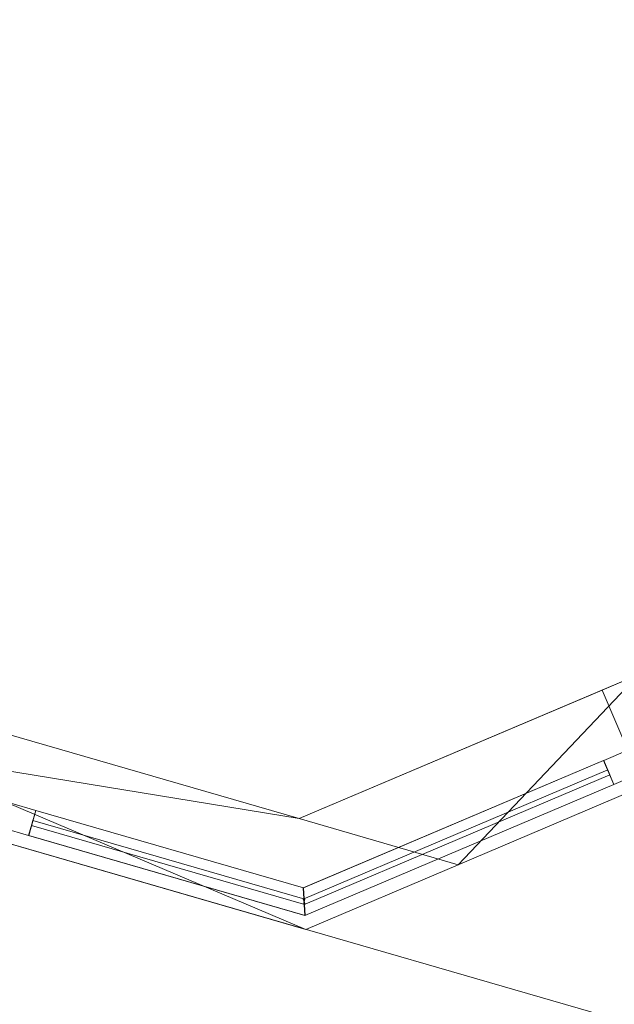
# Model space of a CAD drawing. Header units: millimetres. Extents: x -430348 to -225823, y -86243 to 5084.
# Tile 916 of 1056: x -297492 to -296354, y -76951 to -75067. Entities that reach past the tile are written whole.
import ezdxf

# ---------------------------------------------------------------- set-up
doc = ezdxf.new("R2010")
doc.units = ezdxf.units.MM
for name, color, linetype, lineweight in [('A-GLAZ-CURT', 52, 'Continuous', 9), ('A-GLAZ-CWMG', 51, 'Continuous', 9), ('A-ROOF', 132, 'Continuous', 9), ('A-WALL', 113, 'Continuous', 9)]:
    doc.layers.add(name, color=color, linetype=linetype, lineweight=lineweight)

# ---------------------------------------------------------------- blocks, each defined once
blk = doc.blocks.new('Rectangular Mullion - 50mm x 50mm-1638589-_3D_ Copy 1')
at = {"layer": 'A-GLAZ-CWMG'}
mesh = blk.add_polyface(dxfattribs=at)
corners = [(0, 25, -541.8), (0, -25, -541.8), (-50, -25, -541.8), (-50, 25, -541.8)]
mesh.append_faces([[corners[k] for k in face] for face in [(3, 0, 1, 2)]])
mesh = blk.add_polyface(dxfattribs=at)
corners = [(-50, 25, 8.9), (0, 25, 8.9), (0, 25, -541.8), (-50, 25, -541.8)]
mesh.append_faces([[corners[k] for k in face] for face in [(0, 1, 2, 3)]])
mesh = blk.add_polyface(dxfattribs=at)
corners = [(-50, -25, -8.9), (-50, 25, 8.9), (-50, 25, -541.8), (-50, -25, -541.8)]
mesh.append_faces([[corners[k] for k in face] for face in [(0, 1, 2, 3)]])
mesh = blk.add_polyface(dxfattribs=at)
corners = [(0, 25, 8.9), (-50, 25, 8.9), (-50, -25, -8.9), (0, -25, -8.9)]
mesh.append_faces([[corners[k] for k in face] for face in [(3, 0, 1, 2)]])
mesh = blk.add_polyface(dxfattribs=at)
corners = [(0, 25, 8.9), (0, -25, -8.9), (0, -25, -541.8), (0, 25, -541.8)]
mesh.append_faces([[corners[k] for k in face] for face in [(3, 0, 1, 2)]])
mesh = blk.add_polyface(dxfattribs=at)
corners = [(0, -25, -8.9), (-50, -25, -8.9), (-50, -25, -541.8), (0, -25, -541.8)]
mesh.append_faces([[corners[k] for k in face] for face in [(3, 0, 1, 2)]])
blk = doc.blocks.new('System Panel - Glazed-1638090-_3D_ Copy 1')
at = {"layer": 'A-GLAZ-CURT', "transparency": 33554471}
mesh = blk.add_polyface(dxfattribs=at)
corners = [(-316.7, 5), (-316.7, 5, 865), (316.7, 5, 865), (316.7, 5)]
mesh.append_faces([[corners[k] for k in face] for face in [(2, 3, 0, 1)]])
mesh = blk.add_polyface(dxfattribs=at)
corners = [(316.7, -5), (-316.7, -5), (-316.7, 5), (316.7, 5)]
mesh.append_faces([[corners[k] for k in face] for face in [(3, 0, 1, 2)]])
mesh = blk.add_polyface(dxfattribs=at)
corners = [(-316.7, -5, 865), (316.7, -5, 865), (316.7, 5, 865), (-316.7, 5, 865)]
mesh.append_faces([[corners[k] for k in face] for face in [(0, 1, 2, 3)]])
mesh = blk.add_polyface(dxfattribs=at)
corners = [(-316.7, -5), (-316.7, -5, 865), (-316.7, 5, 865), (-316.7, 5)]
mesh.append_faces([[corners[k] for k in face] for face in [(0, 1, 2, 3)]])
mesh = blk.add_polyface(dxfattribs=at)
corners = [(316.7, -5, 865), (316.7, -5), (316.7, 5), (316.7, 5, 865)]
mesh.append_faces([[corners[k] for k in face] for face in [(0, 1, 2, 3)]])
mesh = blk.add_polyface(dxfattribs=at)
corners = [(-316.7, -5), (316.7, -5), (316.7, -5, 865), (-316.7, -5, 865)]
mesh.append_faces([[corners[k] for k in face] for face in [(3, 0, 1, 2)]])
blk = doc.blocks.new('Rectangular Mullion - 50mm x 50mm-1638590-_3D_ Copy 1')
at = {"layer": 'A-GLAZ-CWMG'}
mesh = blk.add_polyface(dxfattribs=at)
corners = [(0, 25), (-50, 25), (-50, -25), (0, -25)]
mesh.append_faces([[corners[k] for k in face] for face in [(3, 0, 1, 2)]])
mesh = blk.add_polyface(dxfattribs=at)
corners = [(-50, 25), (0, 25), (0, 25, -642.3), (-50, 25, -642.3)]
mesh.append_faces([[corners[k] for k in face] for face in [(0, 1, 2, 3)]])
mesh = blk.add_polyface(dxfattribs=at)
corners = [(-50, -25), (-50, 25), (-50, 25, -642.3), (-50, -25, -624.5)]
mesh.append_faces([[corners[k] for k in face] for face in [(3, 0, 1, 2)]])
mesh = blk.add_polyface(dxfattribs=at)
corners = [(0, 25, -642.3), (0, -25, -624.5), (-50, -25, -624.5), (-50, 25, -642.3)]
mesh.append_faces([[corners[k] for k in face] for face in [(3, 0, 1, 2)]])
mesh = blk.add_polyface(dxfattribs=at)
corners = [(0, 25), (0, -25), (0, -25, -624.5), (0, 25, -642.3)]
mesh.append_faces([[corners[k] for k in face] for face in [(0, 1, 2, 3)]])
mesh = blk.add_polyface(dxfattribs=at)
corners = [(0, -25), (-50, -25), (-50, -25, -624.5), (0, -25, -624.5)]
mesh.append_faces([[corners[k] for k in face] for face in [(0, 1, 2, 3)]])
blk = doc.blocks.new('Rectangular Mullion - 50mm x 50mm-543972-_3D_ Copy 1')
at = {"layer": 'A-GLAZ-CWMG'}
mesh = blk.add_polyface(dxfattribs=at)
corners = [(0, 25), (-50, 25), (-50, -25), (0, -25)]
mesh.append_faces([[corners[k] for k in face] for face in [(3, 0, 1, 2)]])
mesh = blk.add_polyface(dxfattribs=at)
corners = [(-50, 25), (0, 25), (0, 25, -940), (-50, 25, -940)]
mesh.append_faces([[corners[k] for k in face] for face in [(0, 1, 2, 3)]])
mesh = blk.add_polyface(dxfattribs=at)
corners = [(-50, -25), (-50, 25), (-50, 25, -940), (-50, -25, -940)]
mesh.append_faces([[corners[k] for k in face] for face in [(0, 1, 2, 3)]])
mesh = blk.add_polyface(dxfattribs=at)
corners = [(0, 25), (0, -25), (0, -25, -940), (0, 25, -940)]
mesh.append_faces([[corners[k] for k in face] for face in [(0, 1, 2, 3)]])
mesh = blk.add_polyface(dxfattribs=at)
corners = [(0, -25), (-50, -25), (-50, -25, -940), (0, -25, -940)]
mesh.append_faces([[corners[k] for k in face] for face in [(0, 1, 2, 3)]])
blk = doc.blocks.new('Rectangular Mullion - 50mm x 50mm-1638598-_3D_ Copy 1')
at = {"layer": 'A-GLAZ-CWMG'}
mesh = blk.add_polyface(dxfattribs=at)
corners = [(0, 25, -633.4), (0, -25, -633.4), (-50, -25, -633.4), (-50, 25, -633.4)]
mesh.append_faces([[corners[k] for k in face] for face in [(0, 1, 2, 3)]])
mesh = blk.add_polyface(dxfattribs=at)
corners = [(-50, 25, 8.9), (0, 25, 8.9), (0, 25, -633.4), (-50, 25, -633.4)]
mesh.append_faces([[corners[k] for k in face] for face in [(0, 1, 2, 3)]])
mesh = blk.add_polyface(dxfattribs=at)
corners = [(-50, -25, -8.9), (-50, 25, 8.9), (-50, 25, -633.4), (-50, -25, -633.4)]
mesh.append_faces([[corners[k] for k in face] for face in [(0, 1, 2, 3)]])
mesh = blk.add_polyface(dxfattribs=at)
corners = [(0, 25, 8.9), (-50, 25, 8.9), (-50, -25, -8.9), (0, -25, -8.9)]
mesh.append_faces([[corners[k] for k in face] for face in [(3, 0, 1, 2)]])
mesh = blk.add_polyface(dxfattribs=at)
corners = [(0, 25, 8.9), (0, -25, -8.9), (0, -25, -633.4), (0, 25, -633.4)]
mesh.append_faces([[corners[k] for k in face] for face in [(3, 0, 1, 2)]])
mesh = blk.add_polyface(dxfattribs=at)
corners = [(0, -25, -8.9), (-50, -25, -8.9), (-50, -25, -633.4), (0, -25, -633.4)]
mesh.append_faces([[corners[k] for k in face] for face in [(0, 1, 2, 3)]])
blk = doc.blocks.new('System Panel - Glazed-1638091-_3D_ Copy 1')
at = {"layer": 'A-GLAZ-CURT', "transparency": 33554471}
mesh = blk.add_polyface(dxfattribs=at)
corners = [(-316.7, 5), (-316.7, 5, 325), (316.7, 5, 325), (316.7, 5)]
mesh.append_faces([[corners[k] for k in face] for face in [(2, 3, 0, 1)]])
mesh = blk.add_polyface(dxfattribs=at)
corners = [(316.7, -5), (-316.7, -5), (-316.7, 5), (316.7, 5)]
mesh.append_faces([[corners[k] for k in face] for face in [(3, 0, 1, 2)]])
mesh = blk.add_polyface(dxfattribs=at)
corners = [(-316.7, -5, 325), (316.7, -5, 325), (316.7, 5, 325), (-316.7, 5, 325)]
mesh.append_faces([[corners[k] for k in face] for face in [(0, 1, 2, 3)]])
mesh = blk.add_polyface(dxfattribs=at)
corners = [(-316.7, -5), (-316.7, -5, 325), (-316.7, 5, 325), (-316.7, 5)]
mesh.append_faces([[corners[k] for k in face] for face in [(3, 0, 1, 2)]])
mesh = blk.add_polyface(dxfattribs=at)
corners = [(316.7, -5, 325), (316.7, -5), (316.7, 5), (316.7, 5, 325)]
mesh.append_faces([[corners[k] for k in face] for face in [(3, 0, 1, 2)]])
mesh = blk.add_polyface(dxfattribs=at)
corners = [(-316.7, -5), (316.7, -5), (316.7, -5, 325), (-316.7, -5, 325)]
mesh.append_faces([[corners[k] for k in face] for face in [(3, 0, 1, 2)]])
blk = doc.blocks.new('Rectangular Mullion - 50mm x 50mm-543974-_3D_ Copy 1')
at = {"layer": 'A-GLAZ-CWMG'}
mesh = blk.add_polyface(dxfattribs=at)
corners = [(0, 25, -400), (0, -25, -400), (-50, -25, -400), (-50, 25, -400)]
mesh.append_faces([[corners[k] for k in face] for face in [(3, 0, 1, 2)]])
mesh = blk.add_polyface(dxfattribs=at)
corners = [(-50, 25), (0, 25), (0, 25, -400), (-50, 25, -400)]
mesh.append_faces([[corners[k] for k in face] for face in [(0, 1, 2, 3)]])
mesh = blk.add_polyface(dxfattribs=at)
corners = [(-50, -25), (-50, 25), (-50, 25, -400), (-50, -25, -400)]
mesh.append_faces([[corners[k] for k in face] for face in [(0, 1, 2, 3)]])
mesh = blk.add_polyface(dxfattribs=at)
corners = [(0, 25), (0, -25), (0, -25, -400), (0, 25, -400)]
mesh.append_faces([[corners[k] for k in face] for face in [(0, 1, 2, 3)]])
mesh = blk.add_polyface(dxfattribs=at)
corners = [(0, -25), (-50, -25), (-50, -25, -400), (0, -25, -400)]
mesh.append_faces([[corners[k] for k in face] for face in [(0, 1, 2, 3)]])
blk = doc.blocks.new('Rectangular Mullion - 50mm x 50mm-1638600-_3D_ Copy 1')
at = {"layer": 'A-GLAZ-CWMG'}
mesh = blk.add_polyface(dxfattribs=at)
corners = [(25, 25), (-25, 25), (-25, -25), (25, -25)]
mesh.append_faces([[corners[k] for k in face] for face in [(2, 3, 0, 1)]])
mesh = blk.add_polyface(dxfattribs=at)
corners = [(-25, 25), (25, 25), (25, 25, -642.3), (-25, 25, -642.3)]
mesh.append_faces([[corners[k] for k in face] for face in [(0, 1, 2, 3)]])
mesh = blk.add_polyface(dxfattribs=at)
corners = [(-25, -25), (-25, 25), (-25, 25, -642.3), (-25, -25, -624.5)]
mesh.append_faces([[corners[k] for k in face] for face in [(3, 0, 1, 2)]])
mesh = blk.add_polyface(dxfattribs=at)
corners = [(25, 25, -642.3), (25, -25, -624.5), (-25, -25, -624.5), (-25, 25, -642.3)]
mesh.append_faces([[corners[k] for k in face] for face in [(3, 0, 1, 2)]])
mesh = blk.add_polyface(dxfattribs=at)
corners = [(25, 25), (25, -25), (25, -25, -624.5), (25, 25, -642.3)]
mesh.append_faces([[corners[k] for k in face] for face in [(0, 1, 2, 3)]])
mesh = blk.add_polyface(dxfattribs=at)
corners = [(25, -25), (-25, -25), (-25, -25, -624.5), (25, -25, -624.5)]
mesh.append_faces([[corners[k] for k in face] for face in [(0, 1, 2, 3)]])
blk = doc.blocks.new('System Panel - Glazed-1638083-_3D_ Copy 1')
at = {"layer": 'A-GLAZ-CURT', "transparency": 33554471}
mesh = blk.add_polyface(dxfattribs=at)
corners = [(-270.9, 5), (-270.9, 5, 865), (270.9, 5, 865), (270.9, 5)]
mesh.append_faces([[corners[k] for k in face] for face in [(2, 3, 0, 1)]])
mesh = blk.add_polyface(dxfattribs=at)
corners = [(270.9, -5), (-270.9, -5), (-270.9, 5), (270.9, 5)]
mesh.append_faces([[corners[k] for k in face] for face in [(3, 0, 1, 2)]])
mesh = blk.add_polyface(dxfattribs=at)
corners = [(-270.9, -5, 865), (270.9, -5, 865), (270.9, 5, 865), (-270.9, 5, 865)]
mesh.append_faces([[corners[k] for k in face] for face in [(3, 0, 1, 2)]])
mesh = blk.add_polyface(dxfattribs=at)
corners = [(-270.9, -5), (-270.9, -5, 865), (-270.9, 5, 865), (-270.9, 5)]
mesh.append_faces([[corners[k] for k in face] for face in [(0, 1, 2, 3)]])
mesh = blk.add_polyface(dxfattribs=at)
corners = [(270.9, -5, 865), (270.9, -5), (270.9, 5), (270.9, 5, 865)]
mesh.append_faces([[corners[k] for k in face] for face in [(0, 1, 2, 3)]])
mesh = blk.add_polyface(dxfattribs=at)
corners = [(-270.9, -5), (270.9, -5), (270.9, -5, 865), (-270.9, -5, 865)]
mesh.append_faces([[corners[k] for k in face] for face in [(2, 3, 0, 1)]])
blk = doc.blocks.new('System Panel - Glazed-1638084-_3D_ Copy 1')
at = {"layer": 'A-GLAZ-CURT', "transparency": 33554471}
mesh = blk.add_polyface(dxfattribs=at)
corners = [(-270.9, 5), (-270.9, 5, 325), (270.9, 5, 325), (270.9, 5)]
mesh.append_faces([[corners[k] for k in face] for face in [(2, 3, 0, 1)]])
mesh = blk.add_polyface(dxfattribs=at)
corners = [(270.9, -5), (-270.9, -5), (-270.9, 5), (270.9, 5)]
mesh.append_faces([[corners[k] for k in face] for face in [(3, 0, 1, 2)]])
mesh = blk.add_polyface(dxfattribs=at)
corners = [(-270.9, -5, 325), (270.9, -5, 325), (270.9, 5, 325), (-270.9, 5, 325)]
mesh.append_faces([[corners[k] for k in face] for face in [(3, 0, 1, 2)]])
mesh = blk.add_polyface(dxfattribs=at)
corners = [(-270.9, -5), (-270.9, -5, 325), (-270.9, 5, 325), (-270.9, 5)]
mesh.append_faces([[corners[k] for k in face] for face in [(3, 0, 1, 2)]])
mesh = blk.add_polyface(dxfattribs=at)
corners = [(270.9, -5, 325), (270.9, -5), (270.9, 5), (270.9, 5, 325)]
mesh.append_faces([[corners[k] for k in face] for face in [(3, 0, 1, 2)]])
mesh = blk.add_polyface(dxfattribs=at)
corners = [(-270.9, -5), (270.9, -5), (270.9, -5, 325), (-270.9, -5, 325)]
mesh.append_faces([[corners[k] for k in face] for face in [(2, 3, 0, 1)]])
blk = doc.blocks.new('Rectangular Mullion - 50mm x 50mm-1638597-_3D_ Copy 1')
at = {"layer": 'A-GLAZ-CWMG'}
mesh = blk.add_polyface(dxfattribs=at)
corners = [(0, 25), (-50, 25), (-50, -25), (0, -25)]
mesh.append_faces([[corners[k] for k in face] for face in [(2, 3, 0, 1)]])
mesh = blk.add_polyface(dxfattribs=at)
corners = [(-50, 25), (0, 25), (0, 25, -550.7), (-50, 25, -550.7)]
mesh.append_faces([[corners[k] for k in face] for face in [(0, 1, 2, 3)]])
mesh = blk.add_polyface(dxfattribs=at)
corners = [(-50, -25), (-50, 25), (-50, 25, -550.7), (-50, -25, -533)]
mesh.append_faces([[corners[k] for k in face] for face in [(3, 0, 1, 2)]])
mesh = blk.add_polyface(dxfattribs=at)
corners = [(0, 25, -550.7), (0, -25, -533), (-50, -25, -533), (-50, 25, -550.7)]
mesh.append_faces([[corners[k] for k in face] for face in [(3, 0, 1, 2)]])
mesh = blk.add_polyface(dxfattribs=at)
corners = [(0, 25), (0, -25), (0, -25, -533), (0, 25, -550.7)]
mesh.append_faces([[corners[k] for k in face] for face in [(0, 1, 2, 3)]])
mesh = blk.add_polyface(dxfattribs=at)
corners = [(0, -25), (-50, -25), (-50, -25, -533), (0, -25, -533)]
mesh.append_faces([[corners[k] for k in face] for face in [(3, 0, 1, 2)]])
blk = doc.blocks.new('Rectangular Mullion - 50mm x 50mm-1638599-_3D_ Copy 1')
at = {"layer": 'A-GLAZ-CWMG'}
mesh = blk.add_polyface(dxfattribs=at)
corners = [(25, 25, -541.8), (25, -25, -541.8), (-25, -25, -541.8), (-25, 25, -541.8)]
mesh.append_faces([[corners[k] for k in face] for face in [(0, 1, 2, 3)]])
mesh = blk.add_polyface(dxfattribs=at)
corners = [(-25, 25, 8.9), (25, 25, 8.9), (25, 25, -541.8), (-25, 25, -541.8)]
mesh.append_faces([[corners[k] for k in face] for face in [(0, 1, 2, 3)]])
mesh = blk.add_polyface(dxfattribs=at)
corners = [(-25, -25, -8.9), (-25, 25, 8.9), (-25, 25, -541.8), (-25, -25, -541.8)]
mesh.append_faces([[corners[k] for k in face] for face in [(0, 1, 2, 3)]])
mesh = blk.add_polyface(dxfattribs=at)
corners = [(25, 25, 8.9), (-25, 25, 8.9), (-25, -25, -8.9), (25, -25, -8.9)]
mesh.append_faces([[corners[k] for k in face] for face in [(3, 0, 1, 2)]])
mesh = blk.add_polyface(dxfattribs=at)
corners = [(25, 25, 8.9), (25, -25, -8.9), (25, -25, -541.8), (25, 25, -541.8)]
mesh.append_faces([[corners[k] for k in face] for face in [(3, 0, 1, 2)]])
mesh = blk.add_polyface(dxfattribs=at)
corners = [(25, -25, -8.9), (-25, -25, -8.9), (-25, -25, -541.8), (25, -25, -541.8)]
mesh.append_faces([[corners[k] for k in face] for face in [(3, 0, 1, 2)]])
blk = doc.blocks.new('Rectangular Mullion - 50mm x 50mm-543962-_3D_ Copy 1')
at = {"layer": 'A-GLAZ-CWMG'}
mesh = blk.add_polyface(dxfattribs=at)
corners = [(25, 25), (-25, 25), (-25, -25), (25, -25)]
mesh.append_faces([[corners[k] for k in face] for face in [(2, 3, 0, 1)]])
mesh = blk.add_polyface(dxfattribs=at)
corners = [(-25, 25), (25, 25), (25, 25, -940), (-25, 25, -940)]
mesh.append_faces([[corners[k] for k in face] for face in [(0, 1, 2, 3)]])
mesh = blk.add_polyface(dxfattribs=at)
corners = [(-25, -25), (-25, 25), (-25, 25, -940), (-25, -25, -940)]
mesh.append_faces([[corners[k] for k in face] for face in [(0, 1, 2, 3)]])
mesh = blk.add_polyface(dxfattribs=at)
corners = [(25, 25), (25, -25), (25, -25, -940), (25, 25, -940)]
mesh.append_faces([[corners[k] for k in face] for face in [(0, 1, 2, 3)]])
mesh = blk.add_polyface(dxfattribs=at)
corners = [(25, -25), (-25, -25), (-25, -25, -940), (25, -25, -940)]
mesh.append_faces([[corners[k] for k in face] for face in [(0, 1, 2, 3)]])
blk = doc.blocks.new('Rectangular Mullion - 50mm x 50mm-353556-_3D_ Copy 1')
at = {"layer": 'A-GLAZ-CWMG'}
mesh = blk.add_polyface(dxfattribs=at)
corners = [(25, 25, -400), (25, -25, -400), (-25, -25, -400), (-25, 25, -400)]
mesh.append_faces([[corners[k] for k in face] for face in [(0, 1, 2, 3)]])
mesh = blk.add_polyface(dxfattribs=at)
corners = [(-25, 25), (25, 25), (25, 25, -400), (-25, 25, -400)]
mesh.append_faces([[corners[k] for k in face] for face in [(3, 0, 1, 2)]])
mesh = blk.add_polyface(dxfattribs=at)
corners = [(-25, -25), (-25, 25), (-25, 25, -400), (-25, -25, -400)]
mesh.append_faces([[corners[k] for k in face] for face in [(3, 0, 1, 2)]])
mesh = blk.add_polyface(dxfattribs=at)
corners = [(25, 25), (25, -25), (25, -25, -400), (25, 25, -400)]
mesh.append_faces([[corners[k] for k in face] for face in [(3, 0, 1, 2)]])
mesh = blk.add_polyface(dxfattribs=at)
corners = [(25, -25), (-25, -25), (-25, -25, -400), (25, -25, -400)]
mesh.append_faces([[corners[k] for k in face] for face in [(3, 0, 1, 2)]])

msp = doc.modelspace()

# ---------------------------------------------------------------- block references
at = {"layer": 'A-GLAZ-CURT', "transparency": 33554471}
for name, p, rotation in [('System Panel - Glazed-1638090-_3D_ Copy 1', (-296656, -76631.1, 63320), 23.00000000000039), ('System Panel - Glazed-1638091-_3D_ Copy 1', (-296656, -76631.1, 64235), 23.00000000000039), ('System Panel - Glazed-1638090-_3D_ Copy 1', (-296656, -76631.1, 60900), 23.00000000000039), ('System Panel - Glazed-1638091-_3D_ Copy 1', (-296656, -76631.1, 61815), 23.00000000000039), ('System Panel - Glazed-1638083-_3D_ Copy 1', (-297207.8, -76679.5, 63320), 343.8583935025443), ('System Panel - Glazed-1638084-_3D_ Copy 1', (-297207.8, -76679.5, 64235), 343.8583935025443), ('System Panel - Glazed-1638083-_3D_ Copy 1', (-297207.8, -76679.5, 60900), 343.8583935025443), ('System Panel - Glazed-1638084-_3D_ Copy 1', (-297207.8, -76679.5, 61815), 343.8583935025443)]:
    msp.add_blockref(name, p, dxfattribs=dict(at, rotation=rotation))
at = {"layer": 'A-GLAZ-CWMG', "extrusion": (0, 0, -1)}
for name, p, rotation in [('Rectangular Mullion - 50mm x 50mm-543972-_3D_ Copy 1', (296318.4, -76487.8, -63270), 156.9999999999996), ('Rectangular Mullion - 50mm x 50mm-543974-_3D_ Copy 1', (296318.4, -76487.8, -64210), 156.9999999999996), ('Rectangular Mullion - 50mm x 50mm-543972-_3D_ Copy 1', (296318.4, -76487.8, -60850), 156.9999999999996), ('Rectangular Mullion - 50mm x 50mm-543974-_3D_ Copy 1', (296318.4, -76487.8, -61790), 156.9999999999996), ('Rectangular Mullion - 50mm x 50mm-543962-_3D_ Copy 1', (297492, -76597.3, -63270), 196.1416064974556), ('Rectangular Mullion - 50mm x 50mm-353556-_3D_ Copy 1', (297492, -76597.3, -64210), 196.1416064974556), ('Rectangular Mullion - 50mm x 50mm-543962-_3D_ Copy 1', (297492, -76597.3, -60850), 196.1416064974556), ('Rectangular Mullion - 50mm x 50mm-353556-_3D_ Copy 1', (297492, -76597.3, -61790), 196.1416064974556)]:
    msp.add_blockref(name, p, dxfattribs=dict(at, rotation=rotation))
at = {"layer": 'A-GLAZ-CWMG', "extrusion": (-0.920505, -0.390731, 0), "rotation": 270}
for p in [(-45373.4, 63270, 303332.2), (-45373.4, 60850, 303332.2)]:
    msp.add_blockref('Rectangular Mullion - 50mm x 50mm-1638598-_3D_ Copy 1', p, dxfattribs=at)
at = {"layer": 'A-GLAZ-CWMG', "extrusion": (0.920505, 0.390731, 0), "rotation": 90}
for name, p in [('Rectangular Mullion - 50mm x 50mm-1638590-_3D_ Copy 1', (45373.4, 64610, -302698.7)), ('Rectangular Mullion - 50mm x 50mm-1638600-_3D_ Copy 1', (45373.4, 64210, -302698.7)), ('Rectangular Mullion - 50mm x 50mm-1638590-_3D_ Copy 1', (45373.4, 62190, -302698.7)), ('Rectangular Mullion - 50mm x 50mm-1638600-_3D_ Copy 1', (45373.4, 61790, -302698.7))]:
    msp.add_blockref(name, p, dxfattribs=at)
at = {"layer": 'A-GLAZ-CWMG', "extrusion": (0.960578, -0.278012, 0), "rotation": 90}
for name, p in [('Rectangular Mullion - 50mm x 50mm-1638589-_3D_ Copy 1', (-156284, 64610, -263902.3)), ('Rectangular Mullion - 50mm x 50mm-1638589-_3D_ Copy 1', (-156284, 62190, -263902.3)), ('Rectangular Mullion - 50mm x 50mm-1638599-_3D_ Copy 1', (-156284, 64210, -263902.3)), ('Rectangular Mullion - 50mm x 50mm-1638599-_3D_ Copy 1', (-156284, 61790, -263902.3))]:
    msp.add_blockref(name, p, dxfattribs=at)
at = {"layer": 'A-GLAZ-CWMG', "extrusion": (-0.960578, 0.278012, 0), "rotation": 270}
for p in [(156284, 63270, 264444.2), (156284, 60850, 264444.2)]:
    msp.add_blockref('Rectangular Mullion - 50mm x 50mm-1638597-_3D_ Copy 1', p, dxfattribs=at)

# ---------------------------------------------------------------- meshes
at = {"layer": 'A-ROOF'}
mesh = msp.add_polyface(dxfattribs=at)
corners = [(-313663.7, -71968.9, 64610), (-309266.7, -69545.8, 67142.2), (-292360.5, -74438.8, 67142.2), (-289937.4, -78835.8, 64610)]
mesh.append_faces([[corners[k] for k in face] for face in [(3, 0, 1, 2)]])
mesh = msp.add_polyface(dxfattribs=at)
corners = [(-313663.7, -71968.9, 64732.8), (-289937.4, -78835.8, 64732.8), (-292360.5, -74438.8, 67265), (-309266.7, -69545.8, 67265)]
mesh.append_faces([[corners[k] for k in face] for face in [(3, 0, 1, 2)]])
mesh = msp.add_polyface(dxfattribs=at)
corners = [(-289937.4, -78835.8, 64610), (-289937.4, -78835.8, 64732.8), (-313663.7, -71968.9, 64732.8), (-313663.7, -71968.9, 64610)]
mesh.append_faces([[corners[k] for k in face] for face in [(1, 2, 3, 0)]])
at = {"layer": 'A-WALL'}
mesh = msp.add_polyface(dxfattribs=at)
corners = [(-296652.7, -76684, 59055.2), (-296957.1, -76595.9, 59055.2), (-298488.1, -76152.8, 59055.2), (-298792.4, -76064.7, 59055.2), (-298792.4, -76064.7, 60850), (-298488.1, -76152.8, 60850), (-296957.1, -76595.9, 60850), (-296652.7, -76684, 60850), (-296652.7, -76684, 62190), (-296957.1, -76595.9, 62190), (-298488.1, -76152.8, 62190), (-298792.4, -76064.7, 62190), (-298792.4, -76064.7, 63270), (-298488.1, -76152.8, 63270), (-296957.1, -76595.9, 63270), (-296652.7, -76684, 63270), (-298792.4, -76064.7, 64752.7), (-298488.1, -76152.8, 64752.7), (-296957.1, -76595.9, 64752.7), (-296652.7, -76684, 64752.7), (-296652.7, -76684, 64610), (-296957.1, -76595.9, 64610), (-298488.1, -76152.8, 64610), (-298792.4, -76064.7, 64610)]
mesh.append_faces([[corners[k] for k in face] for face in [(13, 10, 11, 12), (17, 22, 23, 16)]], dxfattribs={"vtx0": -1})
mesh.append_faces([[corners[k] for k in face] for face in [(14, 9, 10, 13), (18, 21, 22, 17)]], dxfattribs={"vtx0": -1, "vtx2": -1})
mesh.append_faces([[corners[k] for k in face] for face in [(8, 9, 14, 15), (20, 21, 18, 19)]], dxfattribs={"vtx1": -1})
mesh.append_faces([[corners[k] for k in face] for face in [(5, 6, 1, 2)]], dxfattribs={"vtx1": -1, "vtx3": -1})
mesh.append_faces([[corners[k] for k in face] for face in [(7, 0, 1, 6)]], dxfattribs={"vtx2": -1})
mesh.append_faces([[corners[k] for k in face] for face in [(2, 3, 4, 5)]], dxfattribs={"vtx3": -1})
mesh = msp.add_polyface(dxfattribs=at)
corners = [(-296944.4, -76807.8, 59055.2), (-298612, -76325.2, 59055.2), (-298792.4, -76064.7, 59055.2), (-298488.1, -76152.8, 59055.2), (-296957.1, -76595.9, 59055.2), (-296652.7, -76684, 59055.2)]
mesh.append_faces([[corners[k] for k in face] for face in [(3, 0, 1, 2), (0, 3, 4, 5)]], dxfattribs={"vtx0": -1})
mesh = msp.add_polyface(dxfattribs=at)
corners = [(-296652.7, -76684, 64610), (-296944.4, -76807.8, 64610), (-298612, -76325.2, 64610), (-298792.4, -76064.7, 64610), (-298488.1, -76152.8, 64610), (-296957.1, -76595.9, 64610)]
mesh.append_faces([[corners[k] for k in face] for face in [(4, 1, 2, 3)]], dxfattribs={"vtx0": -1})
mesh.append_faces([[corners[k] for k in face] for face in [(5, 0, 1, 4)]], dxfattribs={"vtx2": -1})
mesh = msp.add_polyface(dxfattribs=at)
corners = [(-296944.4, -76807.8, 63270), (-296652.7, -76684, 63270), (-296957.1, -76595.9, 63270), (-298488.1, -76152.8, 63270), (-298792.4, -76064.7, 63270), (-298612, -76325.2, 63270)]
mesh.append_faces([[corners[k] for k in face] for face in [(2, 5, 0, 1)]], dxfattribs={"vtx0": -1})
mesh.append_faces([[corners[k] for k in face] for face in [(3, 4, 5, 2)]], dxfattribs={"vtx2": -1})
mesh = msp.add_polyface(dxfattribs=at)
corners = [(-298792.4, -76064.7, 60850), (-298612, -76325.2, 60850), (-296944.4, -76807.8, 60850), (-296652.7, -76684, 60850), (-296957.1, -76595.9, 60850), (-298488.1, -76152.8, 60850)]
mesh.append_faces([[corners[k] for k in face] for face in [(2, 3, 4, 1), (5, 0, 1, 4)]], dxfattribs={"vtx2": -1})
mesh = msp.add_polyface(dxfattribs=at)
corners = [(-298612, -76325.2, 62190), (-298792.4, -76064.7, 62190), (-298488.1, -76152.8, 62190), (-296957.1, -76595.9, 62190), (-296652.7, -76684, 62190), (-296944.4, -76807.8, 62190)]
mesh.append_faces([[corners[k] for k in face] for face in [(0, 1, 2, 5), (3, 4, 5, 2)]], dxfattribs={"vtx2": -1})
mesh = msp.add_polyface(dxfattribs=at)
corners = [(-298612, -76325.2, 64610), (-296944.4, -76807.8, 64610), (-296652.7, -76684, 64752.7), (-296957.1, -76595.9, 64752.7), (-298488.1, -76152.8, 64752.7), (-298792.4, -76064.7, 64752.7)]
mesh.append_faces([[corners[k] for k in face] for face in [(4, 5, 0, 1), (1, 2, 3, 4)]], dxfattribs={"vtx3": -1})
mesh = msp.add_polyface(dxfattribs=at)
corners = [(-296306.9, -76320, 59055.2), (-296957.1, -76595.9, 59055.2), (-296957.1, -76595.9, 60850), (-296377.1, -76349.7, 60850), (-296377.1, -76349.7, 62190), (-296957.1, -76595.9, 62190), (-296957.1, -76595.9, 63270), (-296377.1, -76349.7, 63270), (-296377.1, -76349.7, 64610), (-296957.1, -76595.9, 64610), (-296957.1, -76595.9, 64752.7), (-296306.9, -76320, 65070.7)]
mesh.append_faces([[corners[k] for k in face] for face in [(3, 0, 1, 2), (7, 4, 5, 6)]], dxfattribs={"vtx0": -1})
mesh.append_faces([[corners[k] for k in face] for face in [(0, 3, 4, 11)]], dxfattribs={"vtx0": -1, "vtx2": -1})
mesh.append_faces([[corners[k] for k in face] for face in [(10, 11, 8, 9)]], dxfattribs={"vtx1": -1})
mesh.append_faces([[corners[k] for k in face] for face in [(7, 8, 11, 4)]], dxfattribs={"vtx1": -1, "vtx2": -1, "vtx3": -1})
mesh = msp.add_polyface(dxfattribs=at)
corners = [(-296002.5, -76408, 59055.2), (-296294.2, -76531.8, 59055.2), (-296652.7, -76684, 59055.2), (-296957.1, -76595.9, 59055.2), (-296306.9, -76320, 59055.2)]
mesh.append_faces([[corners[k] for k in face] for face in [(4, 1, 2, 3), (1, 4, 0)]], dxfattribs={"vtx0": -1})
mesh = msp.add_polyface(dxfattribs=at)
corners = [(-296652.7, -76684, 64752.7), (-296294.2, -76531.8, 64928), (-296002.5, -76408, 65070.7), (-296306.9, -76320, 65070.7), (-296957.1, -76595.9, 64752.7)]
mesh.append_faces([[corners[k] for k in face] for face in [(4, 0, 3)]], dxfattribs={"vtx1": -1})
mesh.append_faces([[corners[k] for k in face] for face in [(1, 2, 3, 0)]], dxfattribs={"vtx2": -1})
mesh = msp.add_polyface(dxfattribs=at)
corners = [(-298612, -76325.2, 59055.2), (-296944.4, -76807.8, 59055.2), (-296944.4, -76807.8, 60850), (-298612, -76325.2, 60850), (-298612, -76325.2, 62190), (-296944.4, -76807.8, 62190), (-296944.4, -76807.8, 63270), (-298612, -76325.2, 63270)]
mesh.append_faces([[corners[k] for k in face] for face in [(3, 0, 1, 2), (7, 4, 5, 6)]])
mesh = msp.add_polyface(dxfattribs=at)
corners = [(-296377.1, -76349.7, 64610), (-296298.9, -76533.8, 64610), (-296652.7, -76684, 64610), (-296957.1, -76595.9, 64610)]
mesh.append_faces([[corners[k] for k in face] for face in [(2, 3, 0, 1)]])
mesh = msp.add_polyface(dxfattribs=at)
corners = [(-296298.9, -76533.8, 63270), (-296377.1, -76349.7, 63270), (-296957.1, -76595.9, 63270), (-296652.7, -76684, 63270)]
mesh.append_faces([[corners[k] for k in face] for face in [(1, 2, 3, 0)]])
mesh = msp.add_polyface(dxfattribs=at)
corners = [(-296377.1, -76349.7, 62190), (-296298.9, -76533.8, 62190), (-296652.7, -76684, 62190), (-296957.1, -76595.9, 62190)]
mesh.append_faces([[corners[k] for k in face] for face in [(2, 3, 0, 1)]])
mesh = msp.add_polyface(dxfattribs=at)
corners = [(-296298.9, -76533.8, 60850), (-296377.1, -76349.7, 60850), (-296957.1, -76595.9, 60850), (-296652.7, -76684, 60850)]
mesh.append_faces([[corners[k] for k in face] for face in [(1, 2, 3, 0)]])
mesh = msp.add_polyface(dxfattribs=at)
corners = [(-296298.9, -76533.8, 64610), (-296377.1, -76349.7, 64610), (-296377.1, -76349.7, 63270), (-296298.9, -76533.8, 63270)]
mesh.append_faces([[corners[k] for k in face] for face in [(1, 2, 3, 0)]])
mesh = msp.add_polyface(dxfattribs=at)
corners = [(-296298.9, -76533.8, 62190), (-296377.1, -76349.7, 62190), (-296377.1, -76349.7, 60850), (-296298.9, -76533.8, 60850)]
mesh.append_faces([[corners[k] for k in face] for face in [(0, 1, 2, 3)]])
mesh = msp.add_polyface(dxfattribs=at)
corners = [(-296652.7, -76684, 59055.2), (-296294.2, -76531.8, 59055.2), (-296002.5, -76408, 59055.2), (-296002.5, -76408, 65070.7), (-296294.2, -76531.8, 64928), (-296652.7, -76684, 64752.7), (-296652.7, -76684, 64610), (-296298.9, -76533.8, 64610), (-296298.9, -76533.8, 63270), (-296652.7, -76684, 63270), (-296652.7, -76684, 62190), (-296298.9, -76533.8, 62190), (-296298.9, -76533.8, 60850), (-296652.7, -76684, 60850)]
mesh.append_faces([[corners[k] for k in face] for face in [(2, 11, 12)]], dxfattribs={"vtx0": -1, "vtx2": -1})
mesh.append_faces([[corners[k] for k in face] for face in [(11, 2, 3, 8)]], dxfattribs={"vtx0": -1, "vtx2": -1, "vtx3": -1})
mesh.append_faces([[corners[k] for k in face] for face in [(1, 2, 12, 0)]], dxfattribs={"vtx1": -1, "vtx2": -1})
mesh.append_faces([[corners[k] for k in face] for face in [(7, 8, 3, 4)]], dxfattribs={"vtx1": -1, "vtx3": -1})
mesh.append_faces([[corners[k] for k in face] for face in [(12, 13, 0), (5, 6, 7, 4)]], dxfattribs={"vtx2": -1})
mesh.append_faces([[corners[k] for k in face] for face in [(8, 9, 10, 11)]], dxfattribs={"vtx3": -1})
mesh = msp.add_polyface(dxfattribs=at)
corners = [(-296957.1, -76595.9, 59055.2), (-296652.7, -76684, 59055.2), (-296652.7, -76684, 60850), (-296957.1, -76595.9, 60850), (-296652.7, -76684, 64610), (-296652.7, -76684, 64752.7), (-296957.1, -76595.9, 64752.7), (-296957.1, -76595.9, 64610), (-296652.7, -76684, 63270), (-296957.1, -76595.9, 63270), (-296957.1, -76595.9, 62190), (-296652.7, -76684, 62190)]
mesh.append_faces([[corners[k] for k in face] for face in [(1, 2, 3, 0), (7, 4, 5, 6), (10, 11, 8, 9)]])
mesh = msp.add_polyface(dxfattribs=at)
corners = [(-296944.4, -76807.8, 59055.2), (-296652.7, -76684, 59055.2), (-296652.7, -76684, 60850), (-296944.4, -76807.8, 60850), (-296944.4, -76807.8, 62190), (-296652.7, -76684, 62190), (-296652.7, -76684, 63270), (-296944.4, -76807.8, 63270), (-296652.7, -76684, 64752.7), (-296944.4, -76807.8, 64610), (-296652.7, -76684, 64610)]
mesh.append_faces([[corners[k] for k in face] for face in [(2, 3, 0, 1), (6, 7, 4, 5), (9, 10, 8)]])

doc.saveas('drawing.dxf')
